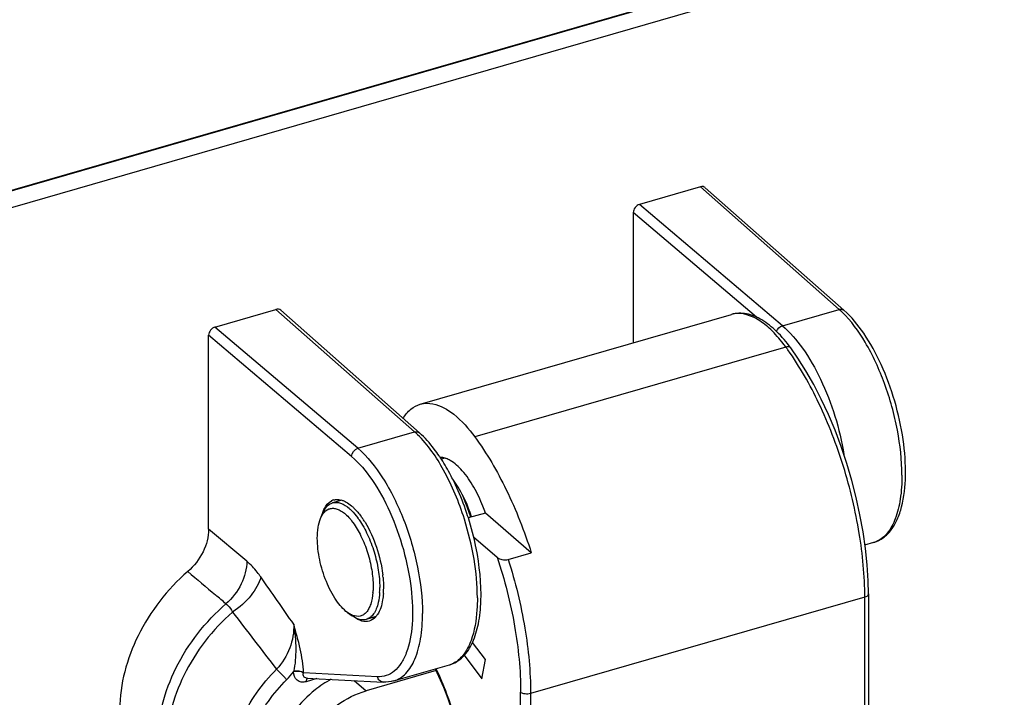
# Model space of a CAD drawing. Header units: millimetres. Extents: x 0 to 420, y 0 to 297.
# Tile 334 of 514: x 361.23 to 365.29, y 136.06 to 138.85. Entities that reach past the tile are written whole.
import ezdxf

# ---------------------------------------------------------------- set-up
doc = ezdxf.new("R2010")
doc.units = ezdxf.units.MM
doc.header["$LTSCALE"] = 23.1
doc.layers.get('0').update_dxf_attribs({"linetype": 'CONTINUOUS'})

msp = doc.modelspace()

# ---------------------------------------------------------------- linework, layer by layer
at = {"color": 7, "linetype": 'Continuous'}
for p, q in [((368.3905, 140.1527), (357.6847, 137.0622)), ((357.7612, 137.1536), (368.194, 140.1653)), ((368.1737, 140.1607), (357.7814, 137.1607)), ((364.0378, 138.1623), (363.7867, 138.0898)), ((364.0378, 138.1623), (364.6091, 137.6574)), ((364.0576, 138.1588), (364.6289, 137.6539)), ((364.3755, 137.59), (363.7867, 138.0898)), ((364.2684, 137.6253), (363.7607, 138.0563)), ((363.7607, 138.0563), (363.7607, 137.5199)), ((362.0373, 137.5848), (362.2885, 137.6573)), ((362.2885, 137.6573), (362.8597, 137.1524)), ((362.3082, 137.6538), (362.8796, 137.1489)), ((364.3755, 137.59), (364.6091, 137.6574)), ((362.8832, 137.2666), (364.165, 137.6366)), ((362.6261, 137.085), (362.0373, 137.5848)), ((362.6002, 137.0514), (362.0113, 137.5513)), ((362.0113, 136.7521), (362.0113, 137.5513)), ((364.3897, 137.5021), (363.108, 137.1321)), ((362.6261, 137.085), (362.8597, 137.1524)), ((363.0596, 136.8859), (363.0498, 136.9057)), ((362.5594, 136.8713), (362.522, 136.8605)), ((362.4721, 136.7958), (362.4806, 136.8165)), ((363.1514, 136.8184), (363.0811, 136.7981)), ((363.3408, 136.6544), (363.1514, 136.8184)), ((362.1683, 136.6202), (362.0113, 136.7521)), ((363.1028, 136.7206), (363.2005, 136.636)), ((364.7154, 136.687), (364.7526, 136.6978)), ((363.2455, 136.6269), (363.3408, 136.6544)), ((364.7297, 136.4849), (364.7297, 135.9441)), ((364.7147, 136.4719), (363.3378, 136.0744)), ((364.7147, 135.9312), (364.7147, 136.4719)), ((362.584, 136.4082), (362.6022, 136.3952)), ((362.7001, 136.3915), (362.6607, 136.3801)), ((363.1515, 136.2146), (363.0984, 136.2853)), ((362.7736, 136.1265), (363.0032, 136.1928)), ((363.0641, 136.2323), (363.1373, 136.1349)), ((363.1373, 136.1349), (363.1515, 136.2146)), ((362.7064, 136.1441), (362.402, 136.1603)), ((362.9481, 136.169), (362.6599, 136.0858)), ((362.4573, 136.1363), (362.413, 136.1235)), ((362.4132, 136.1281), (362.413, 136.1235)), ((362.4142, 136.1386), (362.7307, 136.1217)), ((362.6111, 136.1281), (362.6599, 136.0858)), ((363.2968, 135.5391), (363.2968, 136.0799)), ((363.3378, 136.0744), (363.3378, 135.5337))]:
    msp.add_line(p, q, dxfattribs=at)
for points in [[(364.7297, 136.4849), (364.7286, 136.5392), (364.7246, 136.6047), (364.7176, 136.6722), (364.7077, 136.7412), (364.695, 136.8113), (364.6796, 136.882), (364.6615, 136.9527), (364.6408, 137.0228), (364.6177, 137.092), (364.5923, 137.1595), (364.5647, 137.2249), (364.5354, 137.2877), (364.5044, 137.3476), (364.4722, 137.4042), (364.4388, 137.4569), (364.4098, 137.4984)], [(362.982, 137.0451), (362.9717, 137.0407), (362.9702, 137.0397)], [(363.0498, 136.9057), (363.0394, 136.9244), (363.0284, 136.9418), (363.017, 136.9576), (363.0168, 136.9579)], [(363.0529, 136.8993), (363.0546, 136.8966), (363.0615, 136.8837), (363.0683, 136.8697), (363.0749, 136.8545), (363.0812, 136.8384), (363.0871, 136.8214), (363.0925, 136.8037), (363.0931, 136.8016)], [(363.0909, 136.801), (363.0848, 136.8213), (363.0771, 136.8436), (363.0687, 136.8651), (363.0596, 136.8859)], [(362.9448, 136.1759), (362.959, 136.1465), (362.9787, 136.101), (362.9968, 136.0538), (363.0132, 136.0056), (363.0277, 135.9571), (363.0402, 135.9088), (363.0506, 135.8613), (363.0584, 135.8156), (363.0636, 135.7725), (363.0658, 135.741)]]:
    msp.add_lwpolyline(points, dxfattribs=at)
for centre, radius, start, end in [((364.3638, 137.3799), 0.3704, 45.9891, 48.5388), ((364.1933, 137.5385), 0.1021, 98.6561, 106.0787), ((363.8558, 137.1115), 0.6616, 36.1897, 37.7649), ((363.4868, 136.8416), 1.1187, 35.441, 36.1868), ((362.6145, 136.8749), 0.3704, 45.9891, 48.5388), ((362.3828, 136.6595), 0.7, 33.7092, 34.3744), ((362.958, 136.9555), 0.0931, 69.5925, 72.5154), ((362.1545, 136.5263), 0.9645, 26.3768, 26.5981), ((362.1323, 136.5154), 0.9893, 25.0643, 26.3721), ((362.5416, 136.8222), 0.0523, 116.171, 118.404), ((362.541, 136.8234), 0.0509, 106.1274, 116.1832), ((362.643, 136.7621), 0.1723, 161.4124, 164.3188), ((362.6272, 136.7673), 0.1557, 159.8067, 161.3894), ((362.5452, 136.7707), 0.0769, 144.7776, 145.0551), ((362.3614, 136.6032), 0.3432, 34.6862, 35.9282), ((362.381, 136.6144), 0.2787, 36.541, 36.8065), ((362.3787, 136.6127), 0.2816, 36.3558, 36.5412), ((362.3764, 136.6156), 0.3093, 36.1208, 36.35), ((362.3719, 136.6123), 0.3149, 35.6377, 36.1201), ((362.3675, 136.6091), 0.3204, 35.4393, 35.6385), ((362.3593, 136.6033), 0.3304, 34.3961, 35.435), ((362.3495, 136.5949), 0.3577, 34.156, 34.6911), ((362.3422, 136.5899), 0.3666, 33.6132, 34.156), ((362.3231, 136.5774), 0.3894, 31.3919, 33.5969), ((361.9557, 136.442), 1.1806, 11.4899, 17.5621), ((364.7261, 136.7898), 0.0958, 286.0875, 289.3405), ((364.7258, 136.7905), 0.0966, 289.3465, 293.4214), ((361.9905, 136.4494), 1.145, 11.3155, 11.473), ((393.3365, 173.5857), 48.5414, 229.67656, 229.85323), ((362.2406, 136.5051), 0.4917, 5.6333, 6.9111), ((334.1333, 116.8588), 34.3096, 34.6382, 35.03523), ((350.2558, 122.516), 18.2722, 49.66508, 49.84187), ((362.4092, 136.5132), 0.2798, 355.4003, 355.6422), ((362.3946, 136.5106), 0.3217, 356.5523, 356.7887), ((362.3679, 136.5118), 0.3484, 356.8268, 0.0377), ((362.3851, 136.5102), 0.347, 356.3132, 359.2145), ((362.4092, 136.5088), 0.3229, 356.0806, 356.2815), ((408.1166, 171.6461), 57.9499, 217.447678, 217.741894), ((362.6313, 136.4655), 0.0737, 247.662, 249.5164), ((362.6354, 136.4474), 0.0858, 322.5116, 325.6443), ((362.6416, 136.4426), 0.078, 318.7152, 322.5166), ((362.9767, 136.2848), 0.0958, 286.0875, 289.3405), ((362.9764, 136.2855), 0.0966, 289.3465, 293.4214), ((362.0969, 136.3706), 0.3356, 314.6987, 321.9644), ((362.503, 136.1359), 0.1445, 168.2296, 168.8691), ((362.4823, 136.1433), 0.0821, 168.0996, 168.7443)]:
    msp.add_arc(centre, radius, start, end, dxfattribs=at)
for centre, start_param, end_param in [((364.0378, 138.1363), -0.00748, 0.857139), ((363.7867, 138.0638), 0.857139, 2.427936), ((362.2885, 137.6313), -0.00748, 0.857139), ((362.0373, 137.5588), 0.857139, 2.427936)]:
    msp.add_ellipse(centre, major_axis=(0.0196, 0.0227), ratio=0.749996, start_param=start_param, end_param=end_param, dxfattribs=at)
for points, knots in [([(364.6091, 137.6574), (364.6109, 137.6579), (364.6176, 137.6592), (364.6252, 137.6572), (364.6289, 137.6539)], [0, 0, 0, 0, 0.27506, 1, 1, 1, 1]), ([(364.7525, 136.6977), (364.7664, 136.7017), (364.7936, 136.7154), (364.8262, 136.749), (364.8509, 136.793), (364.8755, 136.867), (364.8869, 136.9787), (364.8758, 137.1255), (364.8415, 137.2798), (364.7874, 137.4275), (364.7183, 137.555), (364.6602, 137.6263), (364.6289, 137.6539)], [0, 0, 0, 0, 0.040838, 0.083475, 0.12981, 0.181323, 0.301666, 0.442238, 0.593825, 0.74458, 0.882824, 1, 1, 1, 1]), ([(364.4098, 137.4984), (364.3921, 137.5226), (364.356, 137.5656), (364.2948, 137.6155), (364.23, 137.6434), (364.1849, 137.6423), (364.165, 137.6366)], [0, 0, 0, 0, 0.302502, 0.563613, 0.790733, 1, 1, 1, 1]), ([(364.3788, 137.5166), (364.363, 137.5369), (364.3312, 137.5729), (364.2689, 137.6241), (364.2111, 137.6445), (364.1779, 137.6394)], [0, 0, 0, 0, 0.316356, 0.586564, 1, 1, 1, 1]), ([(364.8678, 136.9744), (364.8678, 137.0365), (364.8535, 137.1649), (364.8023, 137.3498), (364.7267, 137.5152), (364.6588, 137.61), (364.6212, 137.6462)], [0, 0, 0, 0, 0.255282, 0.527592, 0.785215, 1, 1, 1, 1]), ([(364.3755, 137.59), (364.4069, 137.5632), (364.4663, 137.4932), (364.5644, 137.3195), (364.6116, 137.1659), (364.6289, 137.0589)], [0, 0, 0, 0, 0.207493, 0.455539, 1, 1, 1, 1]), ([(364.4098, 137.4984), (364.4089, 137.4996), (364.4034, 137.5044), (364.3951, 137.5036), (364.3897, 137.5021)], [0, 0, 0, 0, 0.210726, 1, 1, 1, 1]), ([(364.7147, 136.4719), (364.7147, 136.5598), (364.6969, 136.7421), (364.6334, 137.0107), (364.5353, 137.2654), (364.4474, 137.4212), (364.3983, 137.4903)], [0, 0, 0, 0, 0.244198, 0.506056, 0.764626, 1, 1, 1, 1]), ([(362.8123, 137.2084), (362.8211, 137.2223), (362.8411, 137.247), (362.8692, 137.2626), (362.8833, 137.2666)], [0, 0, 0, 0, 0.530454, 1, 1, 1, 1]), ([(362.8833, 137.2666), (362.8999, 137.2714), (362.9514, 137.2718), (363.0336, 137.2229), (363.0829, 137.1664), (363.108, 137.1321)], [0, 0, 0, 0, 0.188739, 0.536904, 1, 1, 1, 1]), ([(362.8597, 137.1524), (362.8615, 137.1529), (362.8683, 137.1542), (362.8758, 137.1522), (362.8796, 137.1489)], [0, 0, 0, 0, 0.27506, 1, 1, 1, 1]), ([(363.0649, 136.7935), (363.043, 136.8631), (362.9918, 136.987), (362.9154, 137.0992), (362.8718, 137.1412)], [0, 0, 0, 0, 0.546479, 1, 1, 1, 1]), ([(362.9606, 137.0547), (362.9543, 137.0639), (362.93, 137.0975), (362.9023, 137.1288), (362.8796, 137.1489)], [0, 0, 0, 0, 0.268716, 1, 1, 1, 1]), ([(363.108, 137.1321), (363.1578, 137.064), (363.2472, 136.9092), (363.3125, 136.7434), (363.3408, 136.6544)], [0, 0, 0, 0, 0.474654, 1, 1, 1, 1]), ([(362.6002, 137.0514), (362.6323, 137.0242), (362.6923, 136.9517), (362.763, 136.8212), (362.8172, 136.6696), (362.849, 136.5132), (362.855, 136.3688), (362.8373, 136.2631), (362.8066, 136.1994), (362.7786, 136.1663), (362.7442, 136.1465), (362.7188, 136.1434), (362.7064, 136.1441)], [0, 0, 0, 0, 0.121466, 0.267527, 0.426448, 0.5839, 0.725826, 0.841409, 0.888128, 0.9283, 0.964337, 1, 1, 1, 1]), ([(362.6261, 137.085), (362.6663, 137.0508), (362.7395, 136.9571), (362.8211, 136.79), (362.8767, 136.6006), (362.8923, 136.4682), (362.8923, 136.4041)], [0, 0, 0, 0, 0.211695, 0.468995, 0.742895, 1, 1, 1, 1]), ([(363.0169, 136.9581), (363.0129, 136.9661), (362.997, 136.9968), (362.9793, 137.0267), (362.9651, 137.048)], [0, 0, 0, 0, 0.258826, 1, 1, 1, 1]), ([(363.1042, 136.9246), (363.0905, 136.9488), (363.0627, 136.9901), (363.0254, 137.0246), (363.0063, 137.0354)], [0, 0, 0, 0, 0.558568, 1, 1, 1, 1]), ([(364.8678, 136.9744), (364.8678, 136.9415), (364.8642, 136.8806), (364.8452, 136.7991), (364.8138, 136.7368), (364.7811, 136.7092), (364.7642, 136.7019)], [0, 0, 0, 0, 0.323624, 0.597294, 0.818916, 1, 1, 1, 1]), ([(363.0813, 136.7982), (363.0775, 136.81), (363.0621, 136.8563), (363.0438, 136.9015), (363.0284, 136.9345)], [0, 0, 0, 0, 0.254256, 1, 1, 1, 1]), ([(363.1514, 136.8184), (363.1482, 136.8279), (363.1348, 136.8643), (363.1184, 136.8996), (363.1042, 136.9246)], [0, 0, 0, 0, 0.2584, 1, 1, 1, 1]), ([(362.4806, 136.8165), (362.4849, 136.827), (362.495, 136.8456), (362.5131, 136.8579), (362.522, 136.8605)], [0, 0, 0, 0, 0.549141, 1, 1, 1, 1]), ([(362.4811, 136.8211), (362.4831, 136.8265), (362.4909, 136.8447), (362.5043, 136.8614), (362.5168, 136.8682)], [0, 0, 0, 0, 0.289524, 1, 1, 1, 1]), ([(362.522, 136.8605), (362.5272, 136.862), (362.5385, 136.8632), (362.5636, 136.8577), (362.5806, 136.8461), (362.5913, 136.8368)], [0, 0, 0, 0, 0.211709, 0.441649, 1, 1, 1, 1]), ([(362.5269, 136.8723), (362.5294, 136.873), (362.5401, 136.8753), (362.5514, 136.8739), (362.5594, 136.8716)], [0, 0, 0, 0, 0.239958, 1, 1, 1, 1]), ([(362.5707, 136.8673), (362.5732, 136.8662), (362.5836, 136.8608), (362.5932, 136.8538), (362.6001, 136.848)], [0, 0, 0, 0, 0.231695, 1, 1, 1, 1]), ([(362.6001, 136.848), (362.6035, 136.8451), (362.6179, 136.8319), (362.6305, 136.8167), (362.6393, 136.8046)], [0, 0, 0, 0, 0.229525, 1, 1, 1, 1]), ([(362.4721, 136.7958), (362.4728, 136.7976), (362.4757, 136.8041), (362.4792, 136.8104), (362.4822, 136.8147)], [0, 0, 0, 0, 0.264789, 1, 1, 1, 1]), ([(362.4824, 136.815), (362.4885, 136.8236), (362.5008, 136.8349), (362.5216, 136.8388), (362.5378, 136.8365), (362.5545, 136.8292), (362.5786, 136.8123), (362.5943, 136.7946), (362.6042, 136.7814)], [0, 0, 0, 0, 0.210252, 0.308975, 0.414416, 0.533573, 0.670391, 1, 1, 1, 1]), ([(362.5913, 136.8368), (362.5943, 136.8343), (362.6068, 136.8226), (362.6178, 136.8095), (362.6255, 136.7989)], [0, 0, 0, 0, 0.230805, 1, 1, 1, 1]), ([(362.459, 136.7149), (362.459, 136.7298), (362.4607, 136.7573), (362.4674, 136.7842), (362.4721, 136.7958)], [0, 0, 0, 0, 0.543484, 1, 1, 1, 1]), ([(362.6055, 136.7797), (362.6184, 136.7621), (362.6416, 136.722), (362.6675, 136.656), (362.6844, 136.5861), (362.689, 136.5386), (362.689, 136.5157)], [0, 0, 0, 0, 0.233468, 0.492235, 0.755055, 1, 1, 1, 1]), ([(362.6319, 136.79), (362.645, 136.7708), (362.6685, 136.7279), (362.6947, 136.6583), (362.7118, 136.5853), (362.7163, 136.5359), (362.7163, 136.512)], [0, 0, 0, 0, 0.237075, 0.495941, 0.756912, 1, 1, 1, 1]), ([(362.6555, 136.7802), (362.6751, 136.7482), (362.7064, 136.6777), (362.724, 136.6028), (362.7287, 136.5642)], [0, 0, 0, 0, 0.491491, 1, 1, 1, 1]), ([(363.1185, 136.4694), (363.1185, 136.5223), (363.1079, 136.6322), (363.082, 136.7393), (363.0649, 136.7935)], [0, 0, 0, 0, 0.482471, 1, 1, 1, 1]), ([(362.0113, 136.7521), (362.0113, 136.7201), (361.9931, 136.6537), (361.9512, 136.6001), (361.9252, 136.5775)], [0, 0, 0, 0, 0.481766, 1, 1, 1, 1]), ([(362.584, 136.4082), (362.5653, 136.4216), (362.531, 136.4624), (362.4929, 136.537), (362.4665, 136.6239), (362.459, 136.6852), (362.459, 136.7149)], [0, 0, 0, 0, 0.202977, 0.459319, 0.737639, 1, 1, 1, 1]), ([(363.0985, 136.2852), (363.1097, 136.3097), (363.1261, 136.3663), (363.1391, 136.4974), (363.1276, 136.6025), (363.1133, 136.6741)], [0, 0, 0, 0, 0.20539, 0.443899, 1, 1, 1, 1]), ([(362.1683, 136.6202), (362.1684, 136.5881), (362.1504, 136.5212), (362.1084, 136.4671), (362.0825, 136.4444)], [0, 0, 0, 0, 0.482666, 1, 1, 1, 1]), ([(362.226, 136.5552), (362.2214, 136.5617), (362.2042, 136.585), (362.1845, 136.6066), (362.1683, 136.6202)], [0, 0, 0, 0, 0.271811, 1, 1, 1, 1]), ([(363.2005, 136.636), (363.2312, 136.5433), (363.2777, 136.3597), (363.2968, 136.171), (363.2968, 136.0799)], [0, 0, 0, 0, 0.517359, 1, 1, 1, 1]), ([(363.2005, 136.636), (363.2059, 136.6313), (363.2209, 136.6251), (363.2373, 136.6246), (363.2455, 136.6269)], [0, 0, 0, 0, 0.451016, 1, 1, 1, 1]), ([(363.2455, 136.6269), (363.275, 136.5346), (363.3196, 136.3521), (363.3378, 136.1647), (363.3378, 136.0744)], [0, 0, 0, 0, 0.517581, 1, 1, 1, 1]), ([(361.9252, 136.5775), (361.841, 136.5042), (361.7046, 136.3301), (361.6454, 136.114), (361.6454, 136.0102)], [0, 0, 0, 0, 0.51824, 1, 1, 1, 1]), ([(362.226, 136.5552), (362.2193, 136.5274), (362.1858, 136.4714), (362.1382, 136.4295), (362.1097, 136.4105)], [0, 0, 0, 0, 0.454749, 1, 1, 1, 1]), ([(362.7299, 136.5533), (362.7303, 136.5492), (362.7317, 136.5333), (362.7322, 136.5173), (362.732, 136.5055)], [0, 0, 0, 0, 0.258036, 1, 1, 1, 1]), ([(362.6881, 136.4908), (362.6868, 136.4747), (362.683, 136.4517), (362.672, 136.4249), (362.6621, 136.4099), (362.6501, 136.399), (362.6311, 136.3908), (362.615, 136.3929), (362.6055, 136.3965)], [0, 0, 0, 0, 0.32995, 0.46749, 0.58758, 0.693829, 0.792723, 1, 1, 1, 1]), ([(362.7157, 136.4912), (362.7149, 136.4772), (362.712, 136.4541), (362.7031, 136.4244), (362.6922, 136.4033), (362.6781, 136.3879), (362.6665, 136.3818), (362.6607, 136.3801)], [0, 0, 0, 0, 0.321626, 0.529105, 0.707553, 0.861216, 1, 1, 1, 1]), ([(362.689, 136.5157), (362.689, 136.5137), (362.689, 136.5058), (362.6886, 136.4978), (362.6881, 136.492)], [0, 0, 0, 0, 0.256179, 1, 1, 1, 1]), ([(362.7313, 136.4868), (362.7307, 136.4779), (362.7273, 136.4476), (362.7185, 136.4169), (362.7063, 136.399)], [0, 0, 0, 0, 0.291224, 1, 1, 1, 1]), ([(364.7297, 136.4849), (364.7297, 136.4835), (364.7275, 136.4766), (364.72, 136.4734), (364.7147, 136.4719)], [0, 0, 0, 0, 0.201582, 1, 1, 1, 1]), ([(361.8009, 135.8756), (361.8009, 135.9797), (361.8605, 136.1966), (361.9978, 136.3711), (362.0825, 136.4444)], [0, 0, 0, 0, 0.481793, 1, 1, 1, 1]), ([(362.0825, 136.4444), (362.0851, 136.4423), (362.0957, 136.4324), (362.1042, 136.4202), (362.1097, 136.4105)], [0, 0, 0, 0, 0.227348, 1, 1, 1, 1]), ([(363.1185, 136.4694), (363.1185, 136.4527), (363.1166, 136.3933), (363.1071, 136.3335), (363.0923, 136.2933)], [0, 0, 0, 0, 0.280017, 1, 1, 1, 1]), ([(362.1097, 136.4105), (362.0274, 136.3381), (361.8942, 136.1669), (361.8365, 135.9549), (361.8365, 135.853)], [0, 0, 0, 0, 0.518294, 1, 1, 1, 1]), ([(362.6033, 136.3973), (362.6017, 136.398), (362.5949, 136.401), (362.5886, 136.4049), (362.584, 136.4082)], [0, 0, 0, 0, 0.235496, 1, 1, 1, 1]), ([(362.7738, 136.1265), (362.7924, 136.1319), (362.83, 136.1569), (362.8664, 136.2204), (362.8882, 136.3054), (362.8923, 136.3694), (362.8923, 136.4041)], [0, 0, 0, 0, 0.182121, 0.40135, 0.674208, 1, 1, 1, 1]), ([(362.3618, 136.3601), (362.3632, 136.3272), (362.351, 136.2589), (362.3148, 136.1999), (362.2912, 136.1747)], [0, 0, 0, 0, 0.488085, 1, 1, 1, 1]), ([(362.3618, 136.3601), (362.3675, 136.3266), (362.3727, 136.2614), (362.368, 136.1959), (362.3615, 136.1654)], [0, 0, 0, 0, 0.521206, 1, 1, 1, 1]), ([(362.402, 136.1603), (362.4018, 136.1935), (362.3895, 136.2611), (362.3712, 136.3265), (362.3618, 136.3601)], [0, 0, 0, 0, 0.487806, 1, 1, 1, 1]), ([(362.6607, 136.3801), (362.6517, 136.3775), (362.6299, 136.3783), (362.6114, 136.3886), (362.6022, 136.3952)], [0, 0, 0, 0, 0.450868, 1, 1, 1, 1]), ([(362.6733, 136.3733), (362.6635, 136.3705), (362.6396, 136.3715), (362.6195, 136.383), (362.6094, 136.3903)], [0, 0, 0, 0, 0.449591, 1, 1, 1, 1]), ([(362.7002, 136.3912), (362.6983, 136.389), (362.6907, 136.3813), (362.6809, 136.3756), (362.6733, 136.3733)], [0, 0, 0, 0, 0.266158, 1, 1, 1, 1]), ([(363.0031, 136.1927), (363.0238, 136.1987), (363.0642, 136.2241), (363.0886, 136.2636), (363.0985, 136.2852)], [0, 0, 0, 0, 0.476098, 1, 1, 1, 1]), ([(363.0923, 136.2933), (363.0843, 136.2715), (363.0656, 136.233), (363.0321, 136.2044), (363.0148, 136.1969)], [0, 0, 0, 0, 0.551769, 1, 1, 1, 1]), ([(362.091, 135.7323), (362.091, 135.8116), (362.1326, 135.9771), (362.2304, 136.1145), (362.2912, 136.1747)], [0, 0, 0, 0, 0.481235, 1, 1, 1, 1]), ([(362.3329, 136.132), (362.33, 136.1354), (362.3166, 136.15), (362.3026, 136.1641), (362.2912, 136.1747)], [0, 0, 0, 0, 0.221551, 1, 1, 1, 1]), ([(362.4018, 136.1594), (362.3969, 136.1635), (362.3825, 136.1672), (362.3684, 136.1661), (362.3612, 136.1638)], [0, 0, 0, 0, 0.46176, 1, 1, 1, 1]), ([(362.413, 136.1235), (362.4064, 136.1216), (362.3931, 136.1204), (362.3689, 136.1312), (362.3616, 136.1515), (362.3612, 136.1638)], [0, 0, 0, 0, 0.268405, 0.510418, 1, 1, 1, 1]), ([(362.402, 136.1603), (362.3971, 136.1643), (362.3828, 136.1682), (362.3688, 136.1674), (362.3615, 136.1654)], [0, 0, 0, 0, 0.459991, 1, 1, 1, 1]), ([(362.4142, 136.1386), (362.41, 136.1388), (362.4005, 136.1443), (362.4009, 136.1547), (362.4018, 136.1594)], [0, 0, 0, 0, 0.469263, 1, 1, 1, 1]), ([(363.0687, 135.7411), (363.0655, 135.8162), (363.034, 135.9659), (362.9816, 136.1085), (362.9482, 136.177)], [0, 0, 0, 0, 0.496669, 1, 1, 1, 1]), ([(362.1504, 135.7287), (362.1504, 135.8011), (362.1883, 135.9519), (362.2775, 136.0772), (362.3329, 136.132)], [0, 0, 0, 0, 0.481236, 1, 1, 1, 1]), ([(362.5159, 136.1335), (362.4926, 136.1208), (362.4034, 136.0613), (362.3342, 135.9721), (362.3024, 135.8982)], [0, 0, 0, 0, 0.248084, 1, 1, 1, 1]), ([(362.7307, 136.1217), (362.7251, 136.122), (362.7135, 136.1272), (362.7077, 136.1382), (362.7064, 136.1441)], [0, 0, 0, 0, 0.482565, 1, 1, 1, 1]), ([(362.3567, 135.6952), (362.3567, 135.7805), (362.4273, 135.9526), (362.576, 136.0616), (362.6599, 136.0858)], [0, 0, 0, 0, 0.494087, 1, 1, 1, 1]), ([(363.315, 136.0729), (363.3131, 136.0731), (363.3067, 136.0743), (363.3003, 136.0768), (363.2968, 136.0799)], [0, 0, 0, 0, 0.285115, 1, 1, 1, 1])]:
    msp.add_open_spline(points, degree=3, knots=knots, dxfattribs=at)
for points in [[(364.3513, 137.566), (364.3549, 137.5768), (364.3646, 137.5868), (364.3755, 137.59)], [(362.6002, 137.0514), (362.6002, 137.0655), (362.6125, 137.081), (362.6261, 137.085)], [(362.986, 137.0443), (362.9792, 137.0465), (362.972, 137.0478), (362.9649, 137.0479)], [(363.0063, 137.0354), (363.0012, 137.0382), (362.9959, 137.0408), (362.9905, 137.0428)], [(362.5447, 136.8674), (362.5465, 136.8695), (362.5484, 136.8715), (362.5504, 136.8733)], [(362.5594, 136.8716), (362.5632, 136.8704), (362.567, 136.869), (362.5707, 136.8673)], [(362.6936, 136.3841), (362.6902, 136.3846), (362.6868, 136.3854), (362.6834, 136.3864)], [(362.4153, 136.1354), (362.4141, 136.1332), (362.4135, 136.1306), (362.4132, 136.1281)], [(362.4179, 136.1385), (362.4168, 136.1377), (362.4159, 136.1366), (362.4153, 136.1354)], [(362.7736, 136.1265), (362.7598, 136.1225), (362.7451, 136.121), (362.7307, 136.1217)], [(363.3378, 136.0744), (363.3304, 136.0723), (363.3225, 136.0719), (363.315, 136.0729)]]:
    msp.add_open_spline(points, degree=3, dxfattribs=at)

doc.saveas('drawing.dxf')
